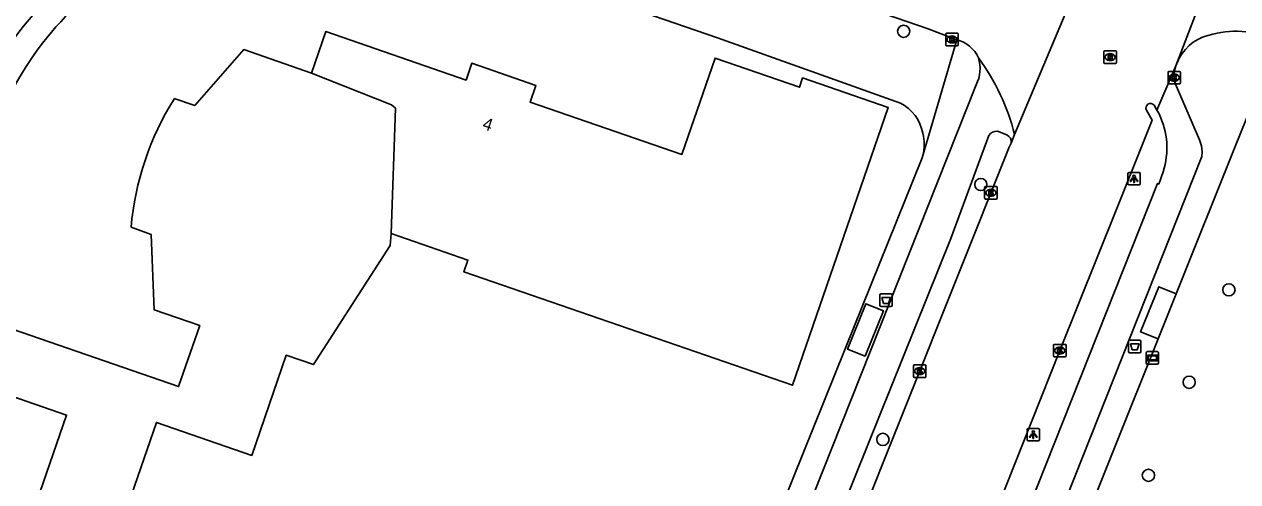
# Model space of a CAD drawing. Extents: x 160356 to 161355, y 381727 to 382845.
# Drawn here: x 160606 to 160703.2, y 381960.5 to 381997.1 of the extents above; entities that cross this region are included whole.
import ezdxf

# ---------------------------------------------------------------- set-up
doc = ezdxf.new("R2010")
doc.units = 0
for name, color, linetype in [('IMGEO_Afvalbak', 7, 'Continuous'), ('IMGEO_Boom', 7, 'Continuous'), ('IMGEO_Fietspad_open', 7, 'Continuous'), ('IMGEO_Kolk', 7, 'Continuous'), ('IMGEO_Lichtpunt', 7, 'Continuous'), ('IMGEO_Pand', 7, 'Continuous'), ('IMGEO_Pand_nummerreeks', 7, 'Continuous'), ('IMGEO_Rijbaan_lokaal_gesloten', 7, 'Continuous'), ('IMGEO_Rijbaan_lokaal_open', 7, 'Continuous'), ('IMGEO_Rioolput', 7, 'Continuous'), ('IMGEO_Verklikker', 7, 'Continuous'), ('IMGEO_Voetpad_gesloten', 7, 'Continuous'), ('IMGEO_Voetpad_open', 7, 'Continuous')]:
    doc.layers.add(name, color=color, linetype=linetype)

msp = doc.modelspace()

# ---------------------------------------------------------------- linework, layer by layer
at = {"layer": 'IMGEO_Afvalbak'}
for p, q in [((160674.542, 381974.628), (160674.542, 381975.428)), ((160674.542, 381975.428), (160674.542, 381974.628)), ((160674.642, 381975.528), (160675.432, 381975.528)), ((160675.432, 381975.528), (160674.642, 381975.528)), ((160675.532, 381975.428), (160675.532, 381974.628)), ((160675.532, 381974.628), (160675.532, 381975.428)), ((160675.432, 381974.528), (160674.642, 381974.528)), ((160674.642, 381974.528), (160675.432, 381974.528)), ((160694.473, 381970.915), (160694.473, 381971.715)), ((160694.473, 381971.715), (160694.473, 381970.915)), ((160694.573, 381971.815), (160695.363, 381971.815)), ((160695.363, 381971.815), (160694.573, 381971.815)), ((160695.463, 381971.715), (160695.463, 381970.915)), ((160695.463, 381970.915), (160695.463, 381971.715)), ((160695.363, 381970.815), (160694.573, 381970.815)), ((160694.573, 381970.815), (160695.363, 381970.815))]:
    msp.add_line(p, q, dxfattribs=at)
for points in [[(160674.685, 381975.242), (160675.389, 381975.242), (160675.24, 381974.772), (160674.834, 381974.772), (160674.685, 381975.242)], [(160694.616, 381971.529), (160695.32, 381971.529), (160695.171, 381971.059), (160694.765, 381971.059), (160694.616, 381971.529)]]:
    msp.add_lwpolyline(points, dxfattribs=at)
for centre, start, end in [((160674.642, 381975.428), 90, 180), ((160674.642, 381975.428), 90, 180), ((160675.432, 381975.428), 0, 90), ((160675.432, 381975.428), 360, 90), ((160674.642, 381974.628), 180, 270), ((160674.642, 381974.628), 180, 270), ((160675.432, 381974.628), 270, 0), ((160675.432, 381974.628), 270, 0), ((160694.573, 381971.715), 90, 180), ((160694.573, 381971.715), 90, 180), ((160695.363, 381971.715), 0, 90), ((160695.363, 381971.715), 360, 90), ((160694.573, 381970.915), 180, 270), ((160694.573, 381970.915), 180, 270), ((160695.363, 381970.915), 270, 0), ((160695.363, 381970.915), 270, 0)]:
    msp.add_arc(centre, 0.1, start, end, dxfattribs=at)
at = {"layer": 'IMGEO_Boom'}
for centre in [(160676.447, 381996.582), (160682.628, 381984.303), (160702.518, 381975.862), (160699.335, 381968.449), (160674.787, 381963.87), (160696.062, 381960.99)]:
    msp.add_circle(centre, 0.489, dxfattribs=at)
at = {"layer": 'IMGEO_Fietspad_open'}
for points in [[(160675.478, 381923.832), (160700.334, 381986.543), (160700.382, 381986.926), (160700.324, 381987.406), (160700.157, 381987.886), (160698.239, 381992.333), (160698.157, 381992.648), (160698.138, 381992.865), (160698.111, 381993.103)], [(160682.261, 381992.29), (160659.186, 381934.173)], [(160696.914, 381989.963), (160696.749, 381990.258)], [(160683.285, 381988.219), (160680.241, 381979.96), (160660.167, 381930.094)], [(160684.712, 381988.273), (160683.974, 381988.564)], [(160672.029, 381921.876), (160672.733, 381923.718), (160696.781, 381984.374), (160696.896, 381984.332), (160697.241, 381985.329)]]:
    msp.add_lwpolyline(points, dxfattribs=at)
for centre, radius, start, end in [((160679.575, 381993.611), 2.993, 333.81534, 16.42547), ((160701.794, 381992.653), 3.71, 161.91018, 173.03221), ((160691.384, 381987.244), 6.162, 341.89106, 26.18175), ((160683.876, 381987.899), 0.672, 81.61399, 151.58262), ((160684.473, 381987.724), 0.599, 349.29884, 66.43985)]:
    msp.add_arc(centre, radius, start, end, dxfattribs=at)
at = {"layer": 'IMGEO_Kolk'}
for p, q in [((160679.822, 381995.5), (160679.822, 381996.352)), ((160679.897, 381996.426), (160680.749, 381996.426)), ((160680.31, 381996.206), (160680.335, 381996.206)), ((160680.823, 381996.352), (160680.823, 381995.5)), ((160680.749, 381995.426), (160679.897, 381995.426)), ((160680.333, 381995.646), (160680.308, 381995.646)), ((160697.637, 381992.439), (160697.637, 381993.291)), ((160697.712, 381993.365), (160698.564, 381993.365)), ((160698.125, 381993.145), (160698.15, 381993.145)), ((160698.638, 381993.291), (160698.638, 381992.439)), ((160698.564, 381992.365), (160697.712, 381992.365)), ((160698.148, 381992.585), (160698.123, 381992.585)), ((160682.94, 381983.212), (160682.94, 381984.064)), ((160683.015, 381984.138), (160683.867, 381984.138)), ((160683.451, 381983.358), (160683.426, 381983.358)), ((160683.428, 381983.918), (160683.453, 381983.918)), ((160683.941, 381984.064), (160683.941, 381983.212)), ((160683.867, 381983.138), (160683.015, 381983.138)), ((160688.461, 381970.562), (160688.461, 381971.414)), ((160688.536, 381971.488), (160689.388, 381971.488)), ((160688.972, 381970.708), (160688.947, 381970.708)), ((160688.949, 381971.268), (160688.974, 381971.268)), ((160689.462, 381971.414), (160689.462, 381970.562)), ((160677.236, 381968.916), (160677.236, 381969.768)), ((160677.311, 381969.842), (160678.163, 381969.842)), ((160677.724, 381969.622), (160677.749, 381969.622)), ((160678.237, 381969.768), (160678.237, 381968.916)), ((160689.388, 381970.488), (160688.536, 381970.488)), ((160678.163, 381968.842), (160677.311, 381968.842)), ((160677.747, 381969.062), (160677.722, 381969.062))]:
    msp.add_line(p, q, dxfattribs=at)
for points in [[(160679.822, 381995.5), (160679.822, 381996.352)], [(160679.897, 381996.426), (160680.749, 381996.426)], [(160680.143, 381996.126), (160680.266, 381996.126), (160680.266, 381995.975), (160680.396, 381996.126), (160680.56, 381996.126), (160680.414, 381995.975), (160680.567, 381995.726), (160680.415, 381995.726), (160680.33, 381995.89), (160680.266, 381995.823), (160680.266, 381995.726), (160680.143, 381995.726), (160680.143, 381996.126)], [(160680.823, 381996.352), (160680.823, 381995.5)], [(160680.749, 381995.426), (160679.897, 381995.426)], [(160697.637, 381992.439), (160697.637, 381993.291)], [(160697.712, 381993.365), (160698.564, 381993.365)], [(160697.958, 381993.065), (160698.081, 381993.065), (160698.081, 381992.914), (160698.211, 381993.065), (160698.375, 381993.065), (160698.229, 381992.914), (160698.382, 381992.665), (160698.23, 381992.665), (160698.145, 381992.829), (160698.081, 381992.762), (160698.081, 381992.665), (160697.958, 381992.665), (160697.958, 381993.065)], [(160698.638, 381993.291), (160698.638, 381992.439)], [(160698.564, 381992.365), (160697.712, 381992.365)], [(160682.94, 381983.212), (160682.94, 381984.064)], [(160683.015, 381984.138), (160683.867, 381984.138)], [(160683.261, 381983.838), (160683.384, 381983.838), (160683.384, 381983.687), (160683.514, 381983.838), (160683.678, 381983.838), (160683.532, 381983.687), (160683.685, 381983.438), (160683.533, 381983.438), (160683.448, 381983.602), (160683.384, 381983.535), (160683.384, 381983.438), (160683.261, 381983.438), (160683.261, 381983.838)], [(160683.941, 381984.064), (160683.941, 381983.212)], [(160683.867, 381983.138), (160683.015, 381983.138)], [(160688.461, 381970.562), (160688.461, 381971.414)], [(160688.536, 381971.488), (160689.388, 381971.488)], [(160688.782, 381971.188), (160688.905, 381971.188), (160688.905, 381971.037), (160689.035, 381971.188), (160689.199, 381971.188), (160689.053, 381971.037), (160689.206, 381970.788), (160689.054, 381970.788), (160688.969, 381970.952), (160688.905, 381970.885), (160688.905, 381970.788), (160688.782, 381970.788), (160688.782, 381971.188)], [(160689.462, 381971.414), (160689.462, 381970.562)], [(160677.236, 381968.916), (160677.236, 381969.768)], [(160677.311, 381969.842), (160678.163, 381969.842)], [(160678.237, 381969.768), (160678.237, 381968.916)], [(160689.388, 381970.488), (160688.536, 381970.488)], [(160678.163, 381968.842), (160677.311, 381968.842)], [(160677.557, 381969.542), (160677.68, 381969.542), (160677.68, 381969.391), (160677.81, 381969.542), (160677.974, 381969.542), (160677.828, 381969.391), (160677.981, 381969.142), (160677.829, 381969.142), (160677.744, 381969.306), (160677.68, 381969.239), (160677.68, 381969.142), (160677.557, 381969.142), (160677.557, 381969.542)]]:
    msp.add_lwpolyline(points, dxfattribs=at)
for centre, start, end in [((160679.899, 381996.35), 91.55205, 178.44795), ((160679.899, 381996.35), 91.55205, 178.44795), ((160680.747, 381996.35), 1.55205, 88.44795), ((160680.747, 381996.35), 1.55205, 88.44795), ((160679.899, 381995.502), 181.55205, 268.44795), ((160679.899, 381995.502), 181.55205, 268.44795), ((160680.747, 381995.502), 271.55205, 358.44795), ((160680.747, 381995.502), 271.55205, 358.44795), ((160697.714, 381993.289), 91.55205, 178.44795), ((160697.714, 381993.289), 91.55205, 178.44795), ((160698.562, 381993.289), 1.55205, 88.44795), ((160698.562, 381993.289), 1.55205, 88.44795), ((160697.714, 381992.441), 181.55205, 268.44795), ((160697.714, 381992.441), 181.55205, 268.44795), ((160698.562, 381992.441), 271.55205, 358.44795), ((160698.562, 381992.441), 271.55205, 358.44795), ((160683.017, 381984.062), 91.55205, 178.44795), ((160683.017, 381984.062), 91.55205, 178.44795), ((160683.017, 381983.214), 181.55205, 268.44795), ((160683.017, 381983.214), 181.55205, 268.44795), ((160683.865, 381984.062), 1.55205, 88.44795), ((160683.865, 381984.062), 1.55205, 88.44795), ((160683.865, 381983.214), 271.55205, 358.44795), ((160683.865, 381983.214), 271.55205, 358.44795), ((160688.538, 381971.412), 91.55205, 178.44795), ((160688.538, 381971.412), 91.55205, 178.44795), ((160688.538, 381970.564), 181.55205, 268.44795), ((160688.538, 381970.564), 181.55205, 268.44795), ((160689.386, 381971.412), 1.55205, 88.44795), ((160689.386, 381971.412), 1.55205, 88.44795), ((160689.386, 381970.564), 271.55205, 358.44795), ((160689.386, 381970.564), 271.55205, 358.44795), ((160677.313, 381969.766), 91.55205, 178.44795), ((160677.313, 381969.766), 91.55205, 178.44795), ((160678.161, 381969.766), 1.55205, 88.44795), ((160678.161, 381969.766), 1.55205, 88.44795), ((160677.313, 381968.918), 181.55205, 268.44795), ((160677.313, 381968.918), 181.55205, 268.44795), ((160678.161, 381968.918), 271.55205, 358.44795), ((160678.161, 381968.918), 271.55205, 358.44795)]:
    msp.add_arc(centre, 0.0765, start, end, dxfattribs=at)
for centre, major_axis, ratio, start_param, end_param in [((160680.309, 381995.926), (-0.387, 0.002), 0.722429, 4.712389, 7.853982), ((160680.334, 381995.926), (-0.39, 0.002), 0.717154, 1.570796, 4.712389), ((160698.124, 381992.865), (-0.387, 0.002), 0.722429, 4.712389, 7.853982), ((160698.149, 381992.865), (-0.39, 0.002), 0.717154, 1.570796, 4.712389), ((160683.427, 381983.638), (-0.387, 0.002), 0.722429, 4.712389, 7.853982), ((160683.452, 381983.638), (-0.39, 0.002), 0.717154, 1.570796, 4.712389), ((160688.948, 381970.988), (-0.387, 0.002), 0.722429, 4.712389, 7.853982), ((160688.973, 381970.988), (-0.39, 0.002), 0.717154, 1.570796, 4.712389), ((160677.723, 381969.342), (-0.387, 0.002), 0.722429, 4.712389, 7.853982), ((160677.748, 381969.342), (-0.39, 0.002), 0.717154, 1.570796, 4.712389)]:
    msp.add_ellipse(centre, major_axis=major_axis, ratio=ratio, start_param=start_param, end_param=end_param, dxfattribs=at)
at = {"layer": 'IMGEO_Lichtpunt'}
for p, q in [((160694.418, 381985.164), (160694.418, 381984.357)), ((160694.418, 381985.164), (160694.418, 381984.357)), ((160695.32, 381985.259), (160694.512, 381985.259)), ((160695.32, 381985.259), (160694.512, 381985.259)), ((160695.414, 381984.357), (160695.414, 381985.164)), ((160695.414, 381984.357), (160695.414, 381985.164)), ((160694.512, 381984.263), (160695.32, 381984.263)), ((160694.512, 381984.263), (160695.32, 381984.263)), ((160687.238, 381964.75), (160686.43, 381964.75)), ((160687.238, 381964.75), (160686.43, 381964.75)), ((160686.336, 381964.655), (160686.336, 381963.848)), ((160686.336, 381964.655), (160686.336, 381963.848)), ((160686.43, 381963.754), (160687.238, 381963.754)), ((160686.43, 381963.754), (160687.238, 381963.754)), ((160687.332, 381963.848), (160687.332, 381964.655)), ((160687.332, 381963.848), (160687.332, 381964.655))]:
    msp.add_line(p, q, dxfattribs=at)
for points in [[(160694.792, 381984.828), (160694.831, 381984.8), (160694.643, 381984.538), (160694.605, 381984.565), (160694.792, 381984.828)], [(160694.894, 381984.78), (160694.941, 381984.78), (160694.941, 381984.458), (160694.894, 381984.458), (160694.894, 381984.78)], [(160695.004, 381984.8), (160695.042, 381984.827), (160695.229, 381984.565), (160695.19, 381984.537), (160695.004, 381984.8)], [(160686.71, 381964.319), (160686.749, 381964.291), (160686.561, 381964.029), (160686.523, 381964.056), (160686.71, 381964.319)], [(160686.812, 381964.271), (160686.859, 381964.271), (160686.859, 381963.949), (160686.812, 381963.949), (160686.812, 381964.271)], [(160686.922, 381964.291), (160686.96, 381964.318), (160687.147, 381964.056), (160687.108, 381964.028), (160686.922, 381964.291)]]:
    msp.add_lwpolyline(points, dxfattribs=at)
for centre in [(160694.917, 381984.962), (160686.835, 381964.453)]:
    msp.add_circle(centre, 0.0994, dxfattribs=at)
for centre, start, end in [((160694.512, 381985.164), 90, 180), ((160694.512, 381985.164), 90, 180), ((160695.32, 381985.164), 0, 90), ((160695.32, 381985.164), 0, 90), ((160694.512, 381984.357), 180, 270), ((160694.512, 381984.357), 180, 270), ((160695.32, 381984.357), 270, 0), ((160695.32, 381984.357), 270, 360), ((160686.43, 381964.655), 90, 180), ((160686.43, 381964.655), 90, 180), ((160687.238, 381964.655), 0, 90), ((160687.238, 381964.655), 0, 90), ((160686.43, 381963.848), 180, 270), ((160686.43, 381963.848), 180, 270), ((160687.238, 381963.848), 270, 0), ((160687.238, 381963.848), 270, 360)]:
    msp.add_arc(centre, 0.0946, start, end, dxfattribs=at)
at = {"layer": 'IMGEO_Pand'}
for points in [[(160635.384, 381980.363), (160641.526, 381978.244), (160641.198, 381977.291), (160667.533, 381968.207), (160675.216, 381990.483), (160668.35, 381992.852), (160668.092, 381992.103), (160661.336, 381994.433), (160658.673, 381986.711), (160646.511, 381990.907), (160646.973, 381992.248), (160641.835, 381994.021), (160641.372, 381992.678), (160630.128, 381996.556), (160628.984, 381993.238)], [(160628.984, 381993.238), (160623.552, 381995.112), (160619.629, 381990.623), (160617.992, 381991.183)], [(160635.384, 381980.363), (160635.73, 381990.411), (160635.411, 381990.698), (160628.984, 381993.238)], [(160614.523, 381980.875), (160616.133, 381980.304), (160616.368, 381974.259), (160620.023, 381972.998), (160618.335, 381968.106), (160602.754, 381973.481), (160601.095, 381968.668), (160609.361, 381965.817), (160606.683, 381958.052), (160613.572, 381955.675), (160613.822, 381956.401), (160613.54, 381956.498), (160616.551, 381965.226), (160624.197, 381962.588), (160626.967, 381970.618), (160629.147, 381969.866), (160635.293, 381979.403), (160635.384, 381980.363)]]:
    msp.add_lwpolyline(points, dxfattribs=at)
msp.add_arc((160637.67, 381978.823), 23.237, 147.86621, 174.93405, dxfattribs=at)
at = {"layer": 'IMGEO_Rijbaan_lokaal_gesloten'}
for points in [[(160702.724, 382005.472), (160698.267, 381993.805)], [(160692.495, 382004.543), (160690.234, 382000), (160685.331, 381988.306)], [(160696.749, 381990.258), (160698.267, 381993.805)], [(160670.257, 381923.151), (160670.517, 381924.139), (160670.779, 381925.086), (160671.039, 381925.931), (160671.18, 381926.391), (160684.085, 381958.678), (160684.139, 381958.813), (160686.704, 381965.266), (160688.962, 381970.988), (160693.485, 381982.257), (160696.356, 381989.471), (160695.918, 381990.254)], [(160696.524, 381990.659), (160696.749, 381990.258)], [(160685.331, 381988.306), (160685.061, 381987.613)], [(160685.061, 381987.613), (160684.901, 381987.296), (160664.1, 381935.204), (160663.187, 381932.992), (160662.012, 381930.058), (160661.794, 381929.458)]]:
    msp.add_lwpolyline(points, dxfattribs=at)
msp.add_arc((160696.23, 381990.443), 0.365, 36.3833, 211.12765, dxfattribs=at)
at = {"layer": 'IMGEO_Rijbaan_lokaal_open'}
for points in [[(160664.642, 382001.534), (160678.403, 381996.784), (160680.699, 381995.904)], [(160698.267, 381993.805), (160698.532, 381994.425)]]:
    msp.add_lwpolyline(points, dxfattribs=at)
for centre, radius, start, end in [((160680.067, 381993.362), 2.619, 24.70558, 76.02607), ((160701.839, 381992.639), 3.758, 99.20031, 151.6263), ((160703.101, 381989.337), 7.255, 62.90323, 104.88142), ((160668.367, 381984.102), 17.477, 13.92012, 36.3358)]:
    msp.add_arc(centre, radius, start, end, dxfattribs=at)
at = {"layer": 'IMGEO_Rioolput'}
for p, q in [((160692.494, 381994.086), (160692.494, 381994.938)), ((160692.569, 381995.012), (160693.421, 381995.012)), ((160693.495, 381994.938), (160693.495, 381994.086)), ((160693.421, 381994.012), (160692.569, 381994.012)), ((160693.005, 381994.232), (160692.98, 381994.232)), ((160692.982, 381994.792), (160693.007, 381994.792))]:
    msp.add_line(p, q, dxfattribs=at)
for points in [[(160692.494, 381994.086), (160692.494, 381994.938)], [(160692.569, 381995.012), (160693.421, 381995.012)], [(160693.495, 381994.938), (160693.495, 381994.086)], [(160693.421, 381994.012), (160692.569, 381994.012)], [(160693.083, 381994.71), (160692.831, 381994.712), (160692.831, 381994.312)], [(160692.831, 381994.312), (160692.955, 381994.312), (160692.955, 381994.474), (160692.966, 381994.474)], [(160693.009, 381994.631), (160692.955, 381994.631), (160692.955, 381994.55)], [(160692.955, 381994.55), (160693.007, 381994.55)], [(160693.013, 381994.445), (160693.084, 381994.312), (160693.224, 381994.312), (160693.159, 381994.438)]]:
    msp.add_lwpolyline(points, dxfattribs=at)
for centre, radius, start, end in [((160692.571, 381994.936), 0.0765, 91.55205, 178.44795), ((160692.571, 381994.936), 0.0765, 91.55205, 178.44795), ((160693.419, 381994.936), 0.0765, 1.55205, 88.44795), ((160693.419, 381994.936), 0.0765, 1.55205, 88.44795), ((160692.571, 381994.088), 0.0765, 181.55205, 268.44795), ((160692.571, 381994.088), 0.0765, 181.55205, 268.44795), ((160692.965, 381994.421), 0.0533, 26.02933, 88.69889), ((160692.991, 381994.739), 0.19, 274.7715, 282.96867), ((160693.015, 381994.535), 0.0964, 77.00612, 93.18647), ((160693.029, 381994.592), 0.0378, 276.66336, 79.67722), ((160693.082, 381994.6), 0.109, 350.36119, 89.41601), ((160693.08, 381994.6), 0.112, 277.58423, 350.98172), ((160693.064, 381994.385), 0.108, 29.51342, 73.79051), ((160693.419, 381994.088), 0.0765, 271.55205, 358.44795), ((160693.419, 381994.088), 0.0765, 271.55205, 358.44795)]:
    msp.add_arc(centre, radius, start, end, dxfattribs=at)
for centre, major_axis, ratio, start_param, end_param in [((160692.981, 381994.512), (-0.387, 0.002), 0.722429, 4.712389, 7.853982), ((160693.006, 381994.512), (-0.39, 0.002), 0.717154, 1.570796, 4.712389)]:
    msp.add_ellipse(centre, major_axis=major_axis, ratio=ratio, start_param=start_param, end_param=end_param, dxfattribs=at)
at = {"layer": 'IMGEO_Verklikker'}
for p, q in [((160695.88, 381970.002), (160695.88, 381970.802)), ((160695.88, 381970.802), (160695.88, 381970.002)), ((160695.98, 381970.902), (160696.77, 381970.902)), ((160696.77, 381970.902), (160695.98, 381970.902)), ((160696.87, 381970.802), (160696.87, 381970.002)), ((160696.87, 381970.002), (160696.87, 381970.802)), ((160696.77, 381969.902), (160695.98, 381969.902)), ((160695.98, 381969.902), (160696.77, 381969.902))]:
    msp.add_line(p, q, dxfattribs=at)
for points in [[(160695.981, 381970.634), (160696.769, 381970.634), (160696.769, 381970.17), (160695.981, 381970.17), (160695.981, 381970.634)], [(160696.046, 381970.569), (160696.046, 381970.235), (160696.704, 381970.235), (160696.704, 381970.569), (160696.046, 381970.569)]]:
    msp.add_lwpolyline(points, dxfattribs=at)
for centre, start, end in [((160695.98, 381970.802), 90, 180), ((160695.98, 381970.802), 90, 180), ((160696.77, 381970.802), 0, 90), ((160696.77, 381970.802), 360, 90), ((160695.98, 381970.002), 180, 270), ((160695.98, 381970.002), 180, 270), ((160696.77, 381970.002), 270, 0), ((160696.77, 381970.002), 270, 0)]:
    msp.add_arc(centre, 0.1, start, end, dxfattribs=at)
at = {"layer": 'IMGEO_Voetpad_gesloten'}
msp.add_lwpolyline([(160673.355, 381970.534), (160674.822, 381974.185), (160673.422, 381974.748), (160671.955, 381971.097), (160673.355, 381970.534)], dxfattribs=at)
at = {"layer": 'IMGEO_Voetpad_open'}
for points in [[(160676.188, 381990.831), (160661.527, 381996.056), (160637.756, 382004.251)], [(160680.699, 381995.904), (160677.98, 381986.62)], [(160698.302, 381975.543), (160703.024, 381987.36), (160704.774, 381991.694)], [(160655.013, 381941.995), (160663.662, 381951.436), (160664.199, 381952.358), (160671.763, 381971.138), (160677.93, 381986.449), (160677.98, 381986.62)], [(160696.851, 381971.923), (160695.441, 381972.489), (160696.892, 381976.109), (160698.302, 381975.543)], [(160696.851, 381971.923), (160698.302, 381975.543)], [(160683.073, 381937.506), (160696.851, 381971.923)]]:
    msp.add_lwpolyline(points, dxfattribs=at)
for centre, radius, start, end in [((160627.701, 381979.922), 25.647, 113.12706, 153.69167), ((160633.977, 381974.621), 35.889, 130.7934, 155.17039), ((160674.546, 381987.738), 3.502, 11.00931, 62.03144), ((160674.597, 381987.519), 3.5, 345.11526, 14.69236)]:
    msp.add_arc(centre, radius, start, end, dxfattribs=at)

# ---------------------------------------------------------------- texts
at = {"layer": 'IMGEO_Pand_nummerreeks'}
msp.add_text('4', height=1, rotation=340.98505, dxfattribs=at).set_placement((160642.613, 381988.782))

doc.saveas('drawing.dxf')
